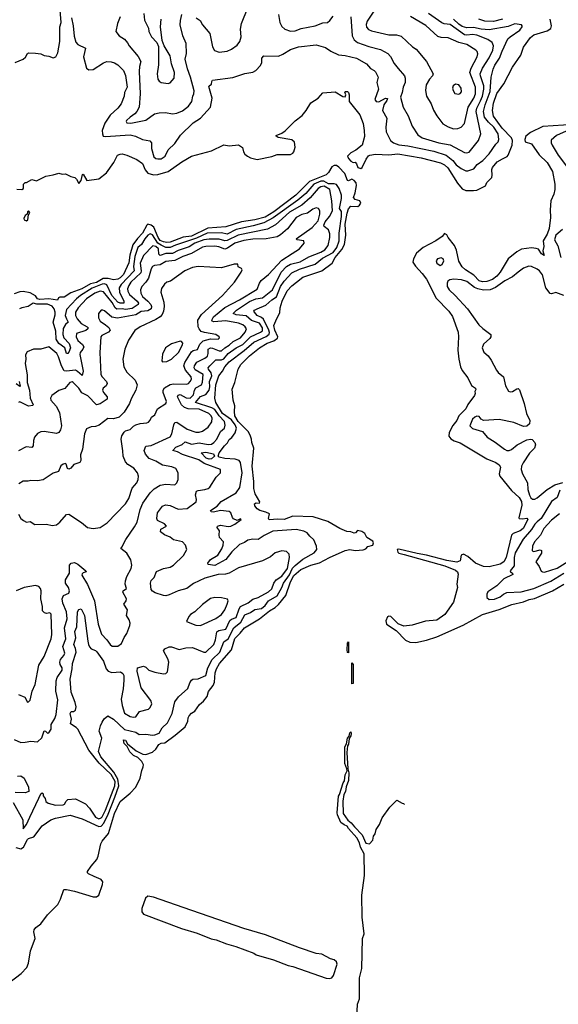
# Model space of a CAD drawing. Extents: x 1443846 to 1577407, y 839182 to 927291.
# Tile 322 of 535: x 1551325 to 1556156, y 859766 to 868600. Entities that reach past the tile are written whole.
import ezdxf

# ---------------------------------------------------------------- set-up
doc = ezdxf.new("R2010")
doc.units = 0

msp = doc.modelspace()

# ---------------------------------------------------------------- linework, layer by layer
at = {"layer": '0CON20XD'}
for points in [[(1554555, 868758), (1554442.7, 868585), (1554432.7, 868555), (1554435, 868533.8), (1554452.1, 868512.1), (1554479.2, 868499.2), (1554635, 868464.6), (1554705, 868464.5), (1554745, 868450.5), (1554847.2, 868357.2), (1554880, 868335), (1554975, 868225.8), (1555033.3, 868115), (1555027.8, 868095), (1555000, 868065), (1554971.1, 868015), (1554965.4, 867965), (1554972.5, 867915), (1555016.7, 867845), (1555037.4, 867787.4), (1555065, 867736), (1555119.2, 867665), (1555167.2, 867637.2), (1555215, 867620)], [(1551283.3, 868215), (1551355.8, 868244.2), (1551375.8, 868264.2), (1551393.3, 868295), (1551405, 868302), (1551465, 868300.6), (1551515, 868291.9), (1551545, 868277.5), (1551585, 868273.3), (1551625, 868256.7), (1551647.5, 868265), (1551668, 868302), (1551685.5, 868405), (1551685.5, 868535), (1551695.4, 868575), (1551687.6, 868685)], [(1552225.3, 868625), (1552201.9, 868565), (1552187.5, 868495), (1552215.8, 868455), (1552265.8, 868425), (1552291.9, 868391.9), (1552305.6, 868365), (1552388.5, 868268.5), (1552412.3, 868225), (1552400.3, 868179.7), (1552397.3, 868135), (1552406, 867935), (1552396, 867815), (1552376, 867775), (1552358.8, 867755), (1552315, 867725.7), (1552282.5, 867695), (1552278.8, 867685), (1552284.5, 867674.5), (1552322.4, 867672.4), (1552455, 867696.9), (1552535, 867754), (1552575, 867764.2), (1552632.3, 867767.7), (1552695, 867755.8), (1552735, 867760.6), (1552785, 867781.9), (1552840, 867825), (1552868.1, 867865), (1552876.6, 867913.4), (1552886.9, 867935), (1552888.3, 867961.7), (1552856.4, 868085), (1552828.7, 868158.7), (1552810.4, 868245), (1552819.5, 868295), (1552817.5, 868385), (1552789.2, 868455), (1552764.7, 868554.7), (1552766.5, 868593.5), (1552780, 868645)], [(1552437.1, 868655), (1552444, 868594), (1552460, 868565), (1552481.2, 868525), (1552484, 868495), (1552506.2, 868445), (1552554.1, 868394.1), (1552569.2, 868359.2), (1552570.5, 868195), (1552558.5, 868115), (1552564.6, 868064.6), (1552575, 868048), (1552595, 868035.7), (1552655, 868025.8), (1552675, 868032.5), (1552710, 868075), (1552711.8, 868125), (1552685.5, 868205), (1552674.2, 868275), (1552620, 868365), (1552601.7, 868411.7), (1552587, 868537), (1552593.3, 868605)], [(1552906.3, 868616.3), (1552942.7, 868592.7), (1552964.7, 868554.7), (1553031.5, 868475), (1553053.3, 868355), (1553072.1, 868322.1), (1553115, 868307.5), (1553185, 868317.1), (1553225, 868334.2), (1553275, 868370), (1553300.6, 868405), (1553310.9, 868445), (1553306.7, 868515), (1553314.6, 868565), (1553370, 868705)], [(1553646.7, 868645), (1553659.5, 868575), (1553675, 868539.2), (1553703.8, 868515), (1553755, 868497.5), (1553795, 868498.9), (1553849.2, 868520.8), (1553975, 868545.5), (1554045, 868571.9), (1554084.4, 868575.6), (1554107.6, 868592.4), (1554135, 868630)], [(1554295.5, 868625.5), (1554308.2, 868455), (1554325, 868419.2), (1554355.8, 868395), (1554455, 868359.3), (1554560.8, 868330.8), (1554625.3, 868295.3), (1554650.6, 868270.6), (1554685, 868206), (1554720.7, 868160.7), (1554775.7, 868095), (1554782.9, 868075), (1554780.8, 868035), (1554765.5, 867994.5), (1554756.5, 867945), (1554739.4, 867905), (1554764.5, 867815), (1554808.1, 867738.1), (1554844.3, 867645), (1554896.6, 867566.6), (1554935, 867539.1), (1555084.8, 867494.8), (1555186.5, 867476.5), (1555315, 867408.5), (1555335, 867404.5), (1555355, 867410), (1555440, 867515), (1555460.4, 867575), (1555417.7, 867775), (1555423.7, 867805), (1555458.2, 867871.8), (1555476.2, 867915), (1555488.9, 867975), (1555486.8, 868005), (1555457.4, 868095), (1555456.1, 868115), (1555476.2, 868165), (1555536.7, 868256.7), (1555568, 868325), (1555573.8, 868365), (1555561.2, 868395), (1555525, 868422.9), (1555425, 868459.8), (1555385, 868466.3), (1555335, 868460.2), (1555315, 868463.6), (1555185, 868556.5), (1555132.6, 868562.6), (1555111, 868571), (1554992.2, 868655)], [(1555215, 867620), (1555255, 867623.1), (1555285, 867634.2), (1555315, 867668), (1555348.4, 867815), (1555398, 867895), (1555413.5, 867935), (1555412.5, 867995), (1555361.1, 868125), (1555374.8, 868165), (1555428.4, 868265), (1555433.4, 868293.4), (1555426.9, 868315), (1555416.7, 868326.7), (1555335, 868377.2), (1555264.3, 868394.3), (1555166.9, 868436.9), (1555105, 868439.6), (1555075, 868447.5), (1554967.1, 868547.1), (1554828.9, 868628.9)], [(1551298.3, 867078.3), (1551345, 867077.5), (1551360, 867085), (1551360, 867125), (1551375, 867140), (1551385, 867140), (1551433, 867167), (1551475, 867153.3), (1551560, 867195), (1551625, 867206.7), (1551675, 867223.3), (1551705, 867212.5), (1551735, 867217.5), (1551783, 867193), (1551820, 867185), (1551835, 867170), (1551855, 867130), (1551875, 867157.5), (1551888.3, 867211.7), (1551895, 867212.5), (1551928.3, 867158.3), (1552035, 867172), (1552103.4, 867226.6), (1552170.5, 867319.5), (1552203.3, 867385), (1552225, 867393.8), (1552245, 867395.8), (1552285, 867384), (1552374.5, 867344.5), (1552425, 867310), (1552451.1, 867251.1), (1552473.7, 867223.7), (1552525, 867208.2), (1552565, 867211.2), (1552655, 867237.5), (1552780, 867325), (1552865, 867374.2), (1553045.6, 867424.4), (1553155, 867476.7), (1553205, 867468.8), (1553285.9, 867475.9), (1553323.8, 867453.8), (1553333, 867413), (1553344.5, 867394.5), (1553368, 867375), (1553395, 867359.4), (1553454.7, 867344.7), (1553585, 867371.9), (1553635, 867389.1), (1553755, 867391.6), (1553775, 867401.6), (1553784.7, 867415), (1553795.9, 867455.9), (1553789.7, 867499.7), (1553765, 867520.5), (1553642.1, 867542.1), (1553624.1, 867554.1), (1553625, 867560), (1553675, 867581.2), (1553707.3, 867602.7), (1553795, 867692.5), (1553858.6, 867741.4), (1553894.1, 867785.9), (1553935, 867853.3), (1554003, 867897), (1554045, 867943.3), (1554153, 867953), (1554221.7, 867911.7), (1554245, 867906.7), (1554250.8, 867925), (1554241.4, 867948.6), (1554247.5, 867955), (1554265, 867954.4), (1554275.4, 867945), (1554280.9, 867925), (1554280, 867865), (1554374.4, 867745), (1554405, 867668.8), (1554415.2, 867605.2), (1554417.1, 867552.9), (1554397.5, 867472.5), (1554340, 867430), (1554293.8, 867405), (1554264.8, 867375.2), (1554273, 867355), (1554295, 867329.8), (1554315, 867319.8), (1554335, 867320.6), (1554345.3, 867305.3), (1554359.1, 867275), (1554385, 867265.8), (1554396.1, 867273.9), (1554431.3, 867348.7), (1554452.2, 867377.8), (1554465, 867385.3), (1554515, 867392.3), (1554635, 867386.1), (1554715, 867397.4), (1554925, 867361.6), (1555098.8, 867315), (1555135, 867297.5), (1555165, 867271.5), (1555252.9, 867132.9), (1555292.7, 867082.7), (1555325, 867068.6), (1555395, 867066.7), (1555425, 867070), (1555501.7, 867108.3), (1555515, 867140), (1555559.4, 867185), (1555563.3, 867205), (1555558.8, 867255), (1555565.5, 867275), (1555607.5, 867325), (1555655, 867352.2), (1555697.9, 867372.1), (1555707.3, 867382.7), (1555741.9, 867475), (1555745.8, 867515.8), (1555735, 867538.9), (1555653.3, 867625), (1555575, 867733.1), (1555565.6, 867785), (1555575, 867850), (1555605, 867936), (1555666.6, 868023.4), (1555746.2, 868175), (1555818.3, 868281.7), (1555845, 868352.5), (1555905, 868440), (1555937.5, 868465), (1556055, 868499.2), (1556088.9, 868521.1), (1556095.7, 868545), (1556082.9, 868605)], [(1551789.6, 868615), (1551804.6, 868545), (1551811.9, 868451.9), (1551828.4, 868398.4), (1551845, 868375.6), (1551914.1, 868344.1), (1551897.5, 868265), (1551925, 868163.3), (1551945, 868148.8), (1551985, 868153.8), (1552075, 868213.8), (1552105, 868223.8), (1552145, 868222.5), (1552175, 868212), (1552205, 868193.8), (1552255.7, 868145), (1552275, 868097.5), (1552289.5, 867995), (1552266.2, 867945), (1552261.5, 867915), (1552235, 867843.3), (1552203.6, 867805), (1552135, 867742.5), (1552087.8, 867672.2), (1552065.8, 867605), (1552066.2, 867575), (1552074.4, 867555), (1552095, 867550.4), (1552315.7, 867565.7), (1552363.6, 867553.6), (1552425, 867523.6), (1552492.7, 867512.7), (1552507.5, 867495), (1552507.9, 867445), (1552528.2, 867368.2), (1552545, 867353.3), (1552565, 867350), (1552595, 867352.3), (1552630.6, 867375), (1552657.4, 867432.6), (1552715, 867490), (1552766.7, 867563.3)], [(1552766.7, 867563.3), (1552880, 867675), (1552945, 867716.9), (1553035.5, 867815), (1553052.3, 867895), (1553021.2, 867998.8), (1553023.3, 868006.7), (1553045, 868020), (1553046.7, 868045), (1553054.4, 868055.6), (1553235, 868082), (1553345, 868116.9), (1553415, 868128), (1553443.3, 868145), (1553485, 868187.5), (1553495.9, 868214.1), (1553495.8, 868255), (1553514.4, 868275.6), (1553645, 868273.3), (1553685, 868289.5), (1553755, 868333.5), (1553824.7, 868355.3), (1553985, 868374.4), (1554068.7, 868348.7), (1554115, 868316.2), (1554185, 868282.9), (1554245, 868278.8), (1554345, 868254.5), (1554434, 868204), (1554471.2, 868161.2), (1554503.9, 868143.9), (1554515, 868131.4), (1554539.4, 868085), (1554527.5, 868035), (1554542.2, 867975), (1554509.5, 867885), (1554522.9, 867865), (1554545, 867861.6), (1554605, 867896.2), (1554622.9, 867892.9), (1554618.8, 867875), (1554592, 867835), (1554579.1, 867785), (1554616.7, 867715), (1554608.5, 867635), (1554611.9, 867595), (1554649.4, 867515), (1554678.5, 867495), (1554725, 867477.7), (1554805, 867468.6), (1555039.9, 867419.9), (1555148.6, 867385), (1555210.4, 867335), (1555238.8, 867298.8), (1555283.5, 867263.5), (1555325, 867244.6), (1555343.9, 867243.9), (1555397.7, 867262.3), (1555428.8, 867301.2), (1555478, 867335), (1555535, 867395.5), (1555595, 867484.3), (1555615.6, 867505), (1555622.1, 867525), (1555615.3, 867575), (1555577.8, 867635), (1555530.4, 867680.4), (1555495.2, 867725), (1555486.2, 867775), (1555500.9, 867835), (1555544.9, 867955), (1555553.7, 868085), (1555570.8, 868155), (1555587.5, 868192.5), (1555628.5, 868255), (1555652.5, 868317.5), (1555703.5, 868426.5), (1555723.4, 868446.6), (1555809.6, 868505), (1555831.1, 868535), (1555832.5, 868545), (1555824.5, 868554.5), (1555765, 868562.7), (1555705, 868539.1), (1555535, 868508.6), (1555465, 868514), (1555395, 868528.6), (1555335, 868527.7), (1555295, 868539.7), (1555265, 868558.8), (1555214.4, 868605)], [(1555654, 868605), (1555575, 868583.2), (1555497, 868587), (1555442.5, 868605)], [(1555265, 867932), (1555275, 867936.2), (1555286.4, 867953.6), (1555285.6, 867985), (1555265, 868014), (1555235, 868021.2), (1555212, 868005), (1555207.5, 867985), (1555212.5, 867965), (1555227.7, 867937.7), (1555265, 867932)], [(1556295, 867660.1), (1556017.7, 867642.3), (1555905, 867588.2), (1555864.2, 867555), (1555854.4, 867525), (1555860, 867505), (1555915.6, 867485), (1555985, 867385.8), (1556055, 867318), (1556105, 867237.5), (1556126.1, 867125), (1556126, 867075), (1556116.5, 867033.5), (1556089.7, 866975), (1556082.1, 866895), (1556087.2, 866825), (1556072.5, 866725), (1556054.6, 866675), (1556021.1, 866615), (1556026.7, 866565), (1556018, 866525), (1556030, 866485), (1556005, 866498.8), (1555979.4, 866539.4), (1555957.8, 866547.8), (1555915, 866551.8), (1555825, 866540.8), (1555784.2, 866515.8), (1555707.3, 866452.7), (1555634.6, 866335), (1555605, 866297.9), (1555565, 866267.8), (1555515, 866251.8), (1555475, 866247.1), (1555445, 866256.6), (1555397.8, 866307.8), (1555323.1, 866355), (1555295, 866381.4), (1555264, 866434), (1555242.6, 866532.6), (1555225.6, 866575), (1555166.6, 866646.6), (1555155, 866670), (1555135, 866682.5), (1555113.3, 866655), (1555058, 866615), (1554943.5, 866555), (1554885.4, 866505), (1554857.5, 866455), (1554851.9, 866425), (1554875, 866387.5), (1554935, 866324), (1554975, 866271.2), (1555060.2, 866100.2), (1555175, 865985.8), (1555206.3, 865936.3), (1555257.3, 865797.3), (1555261.4, 865755), (1555254.4, 865635), (1555262.5, 865555), (1555279.5, 865485), (1555295, 865452), (1555342.9, 865385), (1555377.1, 865317.1), (1555412.5, 865295), (1555417.1, 865282.9), (1555406.7, 865265), (1555410, 865245), (1555405, 865227.5), (1555345, 865147.5), (1555325, 865108.9), (1555263.8, 865046.2), (1555244.8, 865005), (1555210.6, 864959.4), (1555177, 864895), (1555172.8, 864862.8), (1555190.4, 864840.4), (1555220.4, 864820.4), (1555275, 864802.7), (1555515, 864658.9), (1555595, 864626.7), (1555625.8, 864605), (1555638, 864585), (1555625.8, 864525), (1555630.8, 864505), (1555737.1, 864375), (1555803.6, 864313.6), (1555826.1, 864276.1), (1555828.7, 864245), (1555800.7, 864130.7), (1555805, 864124.6), (1555835, 864122.4), (1555875, 864127.3), (1555881.1, 864115), (1555841.1, 864035), (1555814, 864015), (1555750.1, 863989.9), (1555735.8, 863975), (1555688.3, 863775), (1555667.3, 863735), (1555635, 863713.9), (1555535, 863690.3), (1555485, 863694.8), (1555414.3, 863724.3), (1555345, 863784.4), (1555305, 863805.5), (1555284.6, 863795.4), (1555276.5, 863743.5), (1555245, 863731.6), (1555157, 863747), (1554975, 863795.1), (1554889, 863809), (1554725, 863850.5), (1554711.1, 863845), (1554715, 863821.3), (1554725, 863813.2), (1554772, 863802), (1555139, 863699), (1555235, 863660.3), (1555251.2, 863645), (1555258.5, 863625), (1555246.5, 863535), (1555251.1, 863505), (1555217.1, 863375), (1555137.9, 863262.1), (1555065, 863212.3), (1554965, 863201.9), (1554845, 863166.4), (1554769.6, 863159.6), (1554718.4, 863178.4), (1554655, 863246.2), (1554635, 863248.5), (1554625, 863243.1), (1554608.8, 863205), (1554615, 863176), (1554700.8, 863120.8), (1554783.8, 863033.8), (1554824.7, 863014.7), (1554877.6, 863012.4), (1554975, 863031.6), (1555065, 863062.5), (1555301.7, 863168.3), (1555475, 863264), (1555625, 863309.5), (1555738.3, 863351.7), (1555845, 863376.8), (1555895, 863397.1), (1555942.3, 863407.7), (1556105, 863476.2), (1556205.4, 863535.4)], [(1556225, 867599.6), (1556139.3, 867560.7), (1556091.7, 867518.3), (1556091.1, 867495), (1556100.5, 867475), (1556155, 867385.6), (1556239.5, 867275)], [(1551172.9, 859917.1), (1551337, 860043), (1551388, 860095), (1551403.5, 860135), (1551421.6, 860245), (1551463.4, 860355), (1551452.5, 860415), (1551455.6, 860435), (1551470.8, 860455), (1551515, 860487.1), (1551575, 860567.8), (1551667.7, 860662.3), (1551691.1, 860708.9), (1551721.2, 860795), (1551745, 860796.5), (1551815, 860781.6), (1551985, 860729.9), (1552015, 860730.1), (1552035.1, 860744.9), (1552068.2, 860841.8), (1552070.9, 860865), (1552055.3, 860885.3), (1551994, 860914), (1551940.5, 860935), (1551931.8, 860945), (1551933.8, 860956.2), (1551965, 861006), (1552015.7, 861065), (1552028.1, 861095), (1552051.1, 861205), (1552065, 861230.8), (1552121.4, 861298.6), (1552175, 861478), (1552225, 861586.2), (1552315, 861660), (1552365.7, 861715), (1552403.8, 861795), (1552418.8, 861865), (1552432, 861895), (1552433.8, 861915), (1552420, 861945), (1552385, 861979.4), (1552345, 861999.5), (1552312, 862032), (1552288.2, 862078.2), (1552261.8, 862105), (1552255, 862137.5), (1552273.8, 862135), (1552291.5, 862101.5), (1552369.8, 862039.8), (1552429.1, 862010.9), (1552455, 862008.5), (1552515, 862029.2), (1552545.9, 862055), (1552572.5, 862097.5), (1552595, 862108.6), (1552627.1, 862112.9), (1552720.6, 862179.4), (1552809.2, 862255), (1552833.2, 862305), (1552835.9, 862335), (1552845, 862354.5), (1552865, 862377.2), (1552894.3, 862395.7), (1552937.2, 862455), (1552974.7, 862485), (1553005, 862527.8), (1553017.1, 862572.9), (1553060.2, 862625), (1553071.1, 862655), (1553079.1, 862740.9), (1553090.2, 862775), (1553117.9, 862822.1), (1553224.2, 862945), (1553255, 863048.9), (1553303.7, 863096.3), (1553341.1, 863145), (1553445, 863205.8), (1553475, 863223.5), (1553565, 863297.1), (1553615, 863325.3), (1553645, 863352.4), (1553712.4, 863435), (1553752.3, 863555), (1553785, 863612.9), (1553845, 863667.5), (1553935, 863706.8), (1554013, 863727), (1554102.7, 863775), (1554245, 863836.2), (1554285, 863846.9), (1554335, 863838.5), (1554406.6, 863843.4), (1554428, 863852), (1554447.5, 863872.5), (1554492.2, 863885), (1554498.3, 863905), (1554492.3, 863922.3), (1554437.5, 863955), (1554419.5, 863989.5), (1554395, 864008), (1554354.2, 864015.8), (1554338, 863995), (1554325, 863991.5), (1554293.8, 864003.8), (1554258.1, 864008.1), (1554195, 864033.5), (1554087.3, 864097.3), (1553958.5, 864138.5), (1553775, 864145.6), (1553695.7, 864114.3), (1553641, 864119), (1553562.4, 864112.4), (1553557.8, 864125), (1553565.6, 864165.6), (1553532.4, 864182.4), (1553478.6, 864195), (1553455, 864211.5), (1553435, 864238), (1553430.6, 864255), (1553445, 864265.6), (1553475, 864260.8), (1553478.6, 864275), (1553437.5, 864345), (1553425, 864393.3), (1553424.4, 864455), (1553409.6, 864595), (1553423.5, 864755), (1553405.6, 864805), (1553404.5, 864835), (1553393.1, 864873.1), (1553374.7, 864905), (1553283.4, 864995), (1553254.1, 865045), (1553250.5, 865085), (1553255.5, 865135.5), (1553240, 865185), (1553230, 865285), (1553255.6, 865345), (1553284.5, 865465), (1553307.9, 865505), (1553385, 865583.3), (1553474.6, 865655), (1553545, 865696.6), (1553605, 865718.6), (1553637.9, 865742.1), (1553640, 865755), (1553612.5, 865815), (1553605.4, 865855), (1553630.1, 865919.9), (1553658.9, 865971.1), (1553661.8, 866015), (1553678.2, 866075), (1553725, 866166.4), (1553765, 866211.8), (1553806.2, 866243.8), (1553865, 866290.3), (1554034.3, 866345.7), (1554128, 866415), (1554154.7, 866465), (1554213.3, 866536.7), (1554237.9, 866582.1), (1554250.4, 866665), (1554245.2, 866765), (1554261, 866865), (1554275, 866903.9), (1554295, 866925.5), (1554356.7, 866925), (1554373.1, 866935), (1554385.3, 866955), (1554374.3, 866974.3), (1554335, 866987.1), (1554319, 867005), (1554333.4, 867045), (1554346.6, 867113.4), (1554342.1, 867135), (1554325, 867157.1), (1554305, 867169.6), (1554275, 867152.5), (1554265, 867155.5), (1554239.6, 867219.6), (1554187.7, 867277.7), (1554165, 867290.8), (1554145, 867290.6), (1554125, 867278.5), (1554095, 867228.1), (1554075, 867209.2), (1553925, 867149.3), (1553801.6, 867025), (1553605.2, 866875), (1553525, 866829.3), (1553432.5, 866805), (1553315, 866785.9), (1553175, 866741.9), (1553011.8, 866728.2), (1552865, 866657), (1552790.9, 866649.1), (1552675, 866604.9), (1552645, 866602), (1552615, 866606.4), (1552585, 866620), (1552567.8, 866645), (1552527, 866737), (1552505, 866756.9), (1552475, 866764.6), (1552465, 866756.7), (1552425.7, 866685), (1552382.3, 866637.7), (1552340.6, 866579.4), (1552312.5, 866487.5), (1552305, 866417.5), (1552256.9, 866315), (1552225, 866284), (1552205, 866273.1), (1552165, 866264.4), (1552118.8, 866278.8), (1552072.9, 866277.1), (1552015, 866242.8), (1551960.7, 866229.3), (1551880.8, 866185), (1551781.9, 866148.1), (1551725, 866111.2), (1551685, 866110.8), (1551674.2, 866105), (1551665, 866082.5), (1551585, 866094.3), (1551505, 866090), (1551485, 866096.7), (1551465, 866121.1), (1551419.4, 866149.4), (1551355, 866159.6), (1551325, 866157.5), (1551275, 866139.7)], [(1551291.3, 861171.3), (1551335, 861160.6), (1551357.6, 861175), (1551395, 861243.1), (1551405, 861252.9), (1551450.9, 861269.1), (1551525, 861366.2), (1551605, 861422), (1551645, 861435.7), (1551777.6, 861462.4), (1551885, 861430.4), (1552035, 861360.9), (1552055, 861364.5), (1552077.9, 861392.1), (1552117.7, 861472.3), (1552178.2, 861625), (1552213.1, 861725), (1552206.1, 861786.1), (1552169.6, 861849.6), (1552052.8, 861985), (1552031.5, 862035), (1552060.8, 862155), (1552036.4, 862215), (1552049.2, 862265), (1552065, 862298), (1552083.3, 862326.7), (1552115, 862353.3), (1552165, 862323.3), (1552265, 862232.5), (1552366.2, 862206.2), (1552397.1, 862187.1), (1552455, 862188.6), (1552515, 862179.7), (1552536.7, 862183.3), (1552575, 862198), (1552601.2, 862245), (1552649.3, 862290.7), (1552693.1, 862375), (1552715, 862480), (1552748, 862525), (1552831.9, 862598.1), (1552850, 862650), (1552865.5, 862674.5), (1552878.3, 862681.7), (1552925, 862687.1), (1552993.6, 862716.4), (1553011, 862785), (1553051.3, 862858.6), (1553118.5, 862925), (1553155, 863016.8), (1553195, 863043.9), (1553245.7, 863144.3), (1553308.5, 863195), (1553345, 863260.8), (1553395, 863280.4), (1553435, 863306.8), (1553495, 863318.1), (1553525, 863342.6), (1553555, 863384.8), (1553635, 863432), (1553675.8, 863504.2), (1553691, 863545), (1553745, 863619.7), (1553757, 863647), (1553771.8, 863678.2), (1553795, 863704), (1553865, 863758.7), (1553965.6, 863815), (1553989.4, 863845), (1553986.9, 863875), (1553963.6, 863933.6), (1553927.1, 863965), (1553903.8, 863995), (1553872.2, 864012.2), (1553805, 864026.7), (1553595, 864011), (1553517.2, 863972.8), (1553465, 863934.7), (1553415, 863938.9), (1553371.1, 863928.9), (1553340.9, 863909.1), (1553295, 863892.5), (1553228.9, 863825), (1553175, 863756.4), (1553075, 863701.6), (1553015, 863711.2), (1553011.2, 863725), (1553035, 863756.9), (1553103.3, 863796.7), (1553138.1, 863851.9), (1553150, 863885), (1553152.2, 863915), (1553117.1, 863955), (1553113.3, 863976.7), (1553118, 864015), (1553096.2, 864045), (1553100, 864055), (1553125, 864065.9), (1553195, 864052.5), (1553217.5, 864055), (1553255, 864074.2), (1553310, 864115), (1553305, 864120), (1553275, 864107.5), (1553241.3, 864121.3), (1553232.1, 864132.1), (1553218.6, 864175), (1553205, 864186.4), (1553124.8, 864195.2), (1553061.7, 864181.7), (1553042.5, 864185), (1553036.7, 864195), (1553095, 864234.4), (1553132.4, 864277.6), (1553267.1, 864355), (1553297.8, 864402.2), (1553321.6, 864535), (1553306.2, 864626.2), (1553292.9, 864645), (1553257, 864657), (1553165, 864662), (1553114.4, 864674.4), (1553105.6, 864685), (1553112.5, 864715), (1553161.8, 864775), (1553187.2, 864802.8), (1553205, 864834.4), (1553228.5, 864851.5), (1553257.8, 864892.2), (1553268.6, 864935), (1553256.3, 864965), (1553225, 865008.2), (1553143.8, 865065), (1553083.3, 865165), (1553074.7, 865205), (1553085.2, 865324.8), (1553110.9, 865405), (1553143.9, 865446.1), (1553164.7, 865485), (1553205, 865529), (1553339.4, 865630.6), (1553425, 865705.6), (1553535, 865756.1), (1553562.7, 865777.3), (1553565.4, 865794.6), (1553559.6, 865815), (1553511.4, 865911.4), (1553495, 865926.6), (1553453.8, 865945), (1553429.6, 865975), (1553425.6, 865985), (1553430, 865995), (1553455.4, 866005.4), (1553532.2, 866037.8), (1553585, 866084.8), (1553627.3, 866112.7), (1553665.2, 866205), (1553695.5, 866255), (1553765, 866328.4), (1553835, 866361.4), (1553973.8, 866405), (1554041.1, 866458.9), (1554135, 866512.4), (1554169.3, 866555), (1554189, 866615), (1554189.6, 866685), (1554210.1, 866835), (1554210, 866880), (1554193.3, 866905), (1554211.9, 866995), (1554210.5, 867025), (1554189.3, 867085), (1554165, 867120.2), (1554145, 867128.3), (1554095, 867127.5), (1554052.4, 867152.4), (1554025, 867151), (1553964.1, 867125), (1553889.9, 867040.1), (1553820.2, 866979.8), (1553598.5, 866821.5), (1553515, 866776.9), (1553419.7, 866750.3), (1553265, 866718.4), (1553185, 866675.2), (1553135, 866686.5), (1553005, 866685.3), (1552911.9, 866638.1), (1552723, 866577), (1552675, 866555.1), (1552634.7, 866554.7), (1552592.6, 866577.4), (1552562.9, 866595), (1552515, 866669), (1552495, 866677.6), (1552475, 866665.6), (1552446, 866635), (1552416, 866584), (1552385.4, 866554.6), (1552356.5, 866475), (1552345.1, 866385), (1552350.2, 866345), (1552234.8, 866225), (1552218.4, 866195), (1552220.3, 866155), (1552258.4, 866075), (1552257.5, 866055), (1552225, 866056.6), (1552205, 866066), (1552150, 866125), (1552105, 866221.1), (1552085, 866229.6), (1552065, 866226.9), (1551975, 866190), (1551870.7, 866125), (1551834.8, 866095), (1551745, 865998.1), (1551733.2, 865945), (1551745.8, 865915.8), (1551758.2, 865885), (1551735, 865864.7), (1551715, 865829.2), (1551712.5, 865775), (1551722, 865745), (1551767, 865695), (1551781, 865655), (1551765, 865616.2), (1551755, 865605.5), (1551745, 865605.5), (1551729.6, 865655), (1551675, 865695.5), (1551652.5, 865732.5), (1551650.2, 865805), (1551624.3, 865885), (1551641.4, 865951.4), (1551641.8, 865975), (1551632.4, 866005), (1551615, 866029.4), (1551575, 866048.1), (1551477.7, 866047.7), (1551444.1, 866055.9), (1551400, 866025), (1551344.3, 866015.7), (1551323.3, 866005)], [(1552536.7, 862745), (1552615, 862730), (1552636.3, 862733.7), (1552651.4, 862748.6), (1552663.6, 862835), (1552654.2, 862865.8), (1552613.6, 862936.4), (1552625.8, 862955), (1552664.4, 862974.4), (1552685, 862973.8), (1552755, 862948.5), (1552815, 862965.2), (1552875, 862967.5), (1552975, 862924.4), (1552995, 862925.6), (1553066.6, 862993.4), (1553081.6, 863035), (1553092.8, 863107.2), (1553110.4, 863119.6), (1553175, 863131.5), (1553210.2, 863209.8), (1553225, 863221.9), (1553265.2, 863235), (1553293.3, 863315), (1553306.7, 863335), (1553372.8, 863367.2), (1553415, 863399.5), (1553465, 863416.3), (1553555, 863465.7), (1553585, 863493.1), (1553604.8, 863545), (1553625, 863574.1), (1553675, 863607), (1553725.9, 863675.9), (1553744.6, 863775), (1553741.9, 863805), (1553718, 863828), (1553675, 863835.4), (1553615, 863815.6), (1553575, 863780.6), (1553503.8, 863745), (1553287.9, 863682.1), (1553205, 863634.5), (1553170, 863625), (1553105, 863622), (1552985, 863588.7), (1552885, 863540.4), (1552825, 863495.3), (1552744.7, 863475.3), (1552665, 863438.2), (1552635, 863432), (1552614.6, 863434.6), (1552538.9, 863458.9), (1552515, 863472.5), (1552505, 863486.7), (1552497.8, 863545), (1552505, 863568.8), (1552532, 863595), (1552551.2, 863648.8), (1552614, 863676), (1552675, 863687.9), (1552704.4, 863705), (1552795, 863792.9), (1552824.2, 863845), (1552812, 863885), (1552785, 863914.2), (1552703.9, 863933.9), (1552675, 863958.1), (1552625, 863978.5), (1552587.5, 864005), (1552591.8, 864028.2), (1552640.8, 864055), (1552625, 864075.6), (1552560.8, 864105), (1552554.2, 864125), (1552560.6, 864175), (1552605.9, 864234.1), (1552633.8, 864246.2), (1552675, 864242.5), (1552745, 864208.9), (1552825.7, 864215), (1552906.8, 864275), (1552910.9, 864295), (1552902.1, 864337.9), (1552910.5, 864369.5), (1552925, 864377.1), (1552986.7, 864383.3), (1553015, 864392.2), (1553030, 864405), (1553085.5, 864494.5), (1553125.8, 864535), (1553125, 864563.3), (1552978, 864618), (1552931.1, 864651.1), (1552785, 864698.1), (1552741.2, 864721.2), (1552698, 864735), (1552725.6, 864765), (1552782.1, 864787.9), (1552808.6, 864811.4), (1552865, 864791.1), (1552935, 864802.4), (1553015, 864789.2), (1553045, 864792.8), (1553065.2, 864804.8), (1553091.8, 864835), (1553124.5, 864905.5), (1553161.3, 864935), (1553167.2, 864962.7), (1553161.7, 864995), (1553114.5, 865044.5), (1553075, 865103.1), (1553048.4, 865118.4), (1552900.9, 865165), (1552945, 865220), (1552995, 865236.7), (1553024.2, 865275), (1553030.4, 865305), (1553028, 865355), (1553047, 865405), (1553041.7, 865431.7), (1553017.6, 865465), (1553015.9, 865475), (1553028.9, 865495), (1553085, 865547.3), (1553135, 865548), (1553155, 865558.3), (1553195, 865605.6), (1553265, 865654.8), (1553325, 865685.9), (1553395, 865755.5), (1553485, 865794.8), (1553501.6, 865808.4), (1553503.4, 865835), (1553475, 865876.8), (1553405, 865900.8), (1553355, 865944.1), (1553265, 865951.3), (1553240, 865965), (1553270, 865995), (1553385, 866072.2), (1553441.9, 866095), (1553503.3, 866103.3), (1553591.4, 866175), (1553671, 866335), (1553716.7, 866385), (1553755, 866406.9), (1553841.7, 866428.3), (1553917.7, 866472.3), (1554026.2, 866515), (1554060.4, 866535), (1554091.8, 866575), (1554107.5, 866645), (1554107.9, 866677.9), (1554094.6, 866714.6), (1554055.7, 866745), (1554053.2, 866755), (1554064.9, 866785), (1554105, 866835.2), (1554129.8, 866885), (1554124.1, 866975.9), (1554105.3, 867075), (1554055, 867105.5), (1554025, 867101.1), (1554002.6, 867085), (1553928.8, 867001.2), (1553855.6, 866934.4), (1553745, 866872), (1553619.8, 866760.2), (1553548.9, 866721.1), (1553285, 866667.6), (1553185, 866617.3), (1553165, 866616.3), (1553115, 866630), (1553025, 866631.9), (1552975, 866625.1), (1552895.8, 866594.2), (1552845, 866563), (1552745, 866529.4), (1552695, 866501.8), (1552635, 866501.5), (1552585, 866484), (1552572.8, 866495), (1552568.3, 866545), (1552545, 866564.8), (1552518.7, 866571.3), (1552435, 866482.9), (1552404.8, 866415), (1552414.8, 866345.2), (1552411.6, 866328.4), (1552322.5, 866245), (1552302.2, 866215), (1552293, 866185), (1552295.7, 866165), (1552310.8, 866135), (1552377.6, 866075), (1552390.6, 866055), (1552388.4, 866045), (1552335, 866007.4), (1552275, 866000.6), (1552243.6, 866006.4), (1552195, 866003.6), (1552180.2, 866015), (1552155, 866061.9), (1552075, 866156.9), (1552045, 866163), (1551997.9, 866145), (1551925, 866094.1), (1551848, 866015), (1551826, 865975), (1551824.7, 865945), (1551841.1, 865915), (1551875, 865873.6), (1551930, 865845), (1551938.8, 865835), (1551936.7, 865825), (1551919, 865811), (1551834.4, 865785), (1551830.8, 865755), (1551845, 865721.8), (1551886.9, 865685), (1551899.1, 865665), (1551892, 865645), (1551868.4, 865615), (1551865.3, 865595), (1551894.5, 865445), (1551885, 865408.8), (1551844.2, 865444.2), (1551824.2, 865454.2), (1551745, 865446.1), (1551725, 865450), (1551699.4, 865495), (1551672.8, 865575), (1551656.8, 865605), (1551585, 865664.2), (1551515, 865642.2), (1551447.5, 865645), (1551391.5, 865618.5), (1551376.2, 865593.8), (1551379.3, 865555), (1551373.8, 865515), (1551393.1, 865413.1), (1551392.9, 865345), (1551411.2, 865275), (1551420, 865205), (1551446.7, 865145), (1551441.7, 865138.3), (1551405, 865132.6), (1551325, 865170), (1551315, 865166)], [(1551275, 862142.5), (1551335, 862115.8), (1551375, 862116.9), (1551425, 862128.1), (1551485, 862120), (1551522, 862158), (1551545, 862220), (1551555, 862217.5), (1551575, 862197.5), (1551585, 862202.5), (1551606, 862235), (1551605.7, 862275), (1551640.5, 862329.5), (1551653.2, 862365), (1551666.2, 862496.2), (1551649.5, 862575), (1551653.2, 862666.8), (1551661.7, 862698.3), (1551704.4, 862765), (1551704.4, 862785), (1551687.3, 862815), (1551684.2, 862835.8), (1551690.7, 862859.3), (1551720, 862895), (1551728.1, 862915), (1551710.4, 862975), (1551738.9, 863045), (1551727.2, 863145), (1551750.4, 863225), (1551745.8, 863285.8), (1551710.2, 863365), (1551705.9, 863405), (1551717.3, 863432.7), (1551764.2, 863455), (1551770.8, 863475), (1551763.8, 863505), (1551736.4, 863545), (1551736.4, 863575), (1551771.3, 863635), (1551772.9, 863707.1), (1551787.3, 863722.7), (1551815, 863729.2), (1551845, 863714.3), (1551917.5, 863655), (1551920, 863645), (1551895, 863636.2), (1551885, 863628), (1551882.2, 863615), (1551932.7, 863532.7), (1551994.5, 863385.5), (1552029.5, 863175), (1552057.6, 863087.6), (1552107, 863037), (1552135, 862994), (1552155, 862978.8), (1552205, 862978), (1552237, 863003), (1552262, 863058), (1552285, 863091.2), (1552313.3, 863165), (1552314.4, 863185), (1552305.6, 863215.6), (1552281.4, 863255), (1552290.8, 863305), (1552257.5, 863355), (1552280, 863385), (1552282.9, 863405), (1552248.8, 863465), (1552253.3, 863475), (1552281.2, 863495), (1552271.5, 863535), (1552272.3, 863565), (1552286.7, 863605), (1552324.6, 863675), (1552331.5, 863705), (1552322, 863755), (1552284.2, 863814.2), (1552232.5, 863855), (1552241.7, 863868.3), (1552275.6, 863935), (1552355, 864048.8), (1552377.3, 864092.7), (1552404.7, 864205), (1552428, 864262), (1552495, 864353.5), (1552529.6, 864390.4), (1552585, 864424.4), (1552635, 864431.5), (1552716.7, 864425), (1552734, 864445), (1552746.6, 864473.4), (1552747.5, 864535), (1552725, 864573.8), (1552688.7, 864588.7), (1552605, 864601.5), (1552545, 864637.8), (1552485, 864663.5), (1552452.3, 864702.3), (1552442.5, 864735), (1552455, 864772), (1552505, 864778.2), (1552674.3, 864855.7), (1552690.6, 864885), (1552706.4, 864965), (1552715, 864986.5), (1552735, 864989.6), (1552826.9, 864925), (1552905, 864899.6), (1552935, 864900.4), (1552965, 864907.9), (1553016.4, 864943.6), (1553049, 864991), (1553051.6, 865025), (1553041.3, 865045), (1553020.8, 865065), (1552935, 865105.7), (1552835, 865109.5), (1552801.7, 865121.7), (1552775.6, 865145), (1552740.3, 865215), (1552747.6, 865232.4), (1552765, 865237.8), (1552816.6, 865206.6), (1552855, 865205.1), (1552884.2, 865235), (1552893, 865277), (1552903.4, 865296.6), (1552955.4, 865325), (1552963.3, 865346.7), (1552970.5, 865415), (1552897.7, 865457.7), (1552889.2, 865475), (1552892.1, 865495), (1552912.1, 865527.9), (1552985, 865563.5), (1553007.8, 865582.2), (1553016.4, 865603.6), (1553016, 865645), (1553035, 865655.2), (1553055, 865651.7), (1553115, 865627.3), (1553135, 865629.8), (1553163.6, 865656.4), (1553205, 865680.4), (1553238.1, 865711.9), (1553305, 865746.1), (1553348.3, 865795), (1553359.6, 865825), (1553346.9, 865845), (1553325, 865862.7), (1553287.6, 865877.6), (1553175, 865897.8), (1553065, 865888.2), (1553052.2, 865895), (1553048.2, 865905), (1553062.2, 865935), (1553165, 866017.6), (1553295, 866087.3), (1553455, 866183.3), (1553474.8, 866235.2), (1553491.4, 866258.6), (1553555, 866312.5), (1553676.6, 866443.4), (1553767.4, 866502.6), (1553833.1, 866545), (1553876, 866596), (1553872.5, 866615), (1553813.8, 866623.8), (1553803.3, 866635), (1553948.2, 866735), (1554002.1, 866795), (1554015.4, 866855), (1554015.4, 866885), (1554004.6, 866904.6), (1553985, 866912.2), (1553955, 866900.5), (1553905, 866863.6), (1553855, 866850.8), (1553804.4, 866825), (1553726, 866724), (1553665, 866670), (1553635, 866651.8), (1553535, 866634.7), (1553415, 866630.9), (1553335, 866618.3), (1553255, 866595.2), (1553189.3, 866550.7), (1553165, 866542), (1553112.3, 866562.3), (1553075, 866566.5), (1552995, 866566), (1552965, 866559.6), (1552865, 866502.5), (1552788.2, 866475), (1552715, 866438.4), (1552635, 866428.8), (1552585, 866399), (1552535, 866395.4), (1552515, 866385.6), (1552503.3, 866365), (1552479.9, 866280.1), (1552456.7, 866243.3), (1552418.8, 866205), (1552408.7, 866175), (1552412.5, 866145), (1552427.2, 866115), (1552475, 866074.7), (1552499.5, 866045), (1552506.6, 866025), (1552503.1, 866005), (1552475, 865987.5), (1552415, 865980.5), (1552365, 865952.9), (1552201.5, 865921.5), (1552151.3, 865931.3), (1552085, 865988), (1552070, 865995), (1552055, 865993.8), (1552031.2, 865965), (1552030.8, 865925), (1552047.1, 865895), (1552095, 865862.3), (1552125, 865837.5), (1552136.2, 865815), (1552122.5, 865795), (1552062.8, 865767.3), (1552051.1, 865755), (1552042.7, 865615), (1552052.9, 865415), (1552063.3, 865395), (1552104.4, 865355), (1552110.6, 865335), (1552100.8, 865315), (1552074.4, 865295), (1552068.5, 865275), (1552075.6, 865255), (1552108.9, 865215), (1552109.4, 865195), (1552045, 865151.8), (1552013.8, 865145), (1551935, 865226.2), (1551882.2, 865252.2), (1551856.2, 865295), (1551805, 865344.3), (1551795, 865349.4), (1551775, 865345.6), (1551730.3, 865289.7), (1551675.9, 865274.1), (1551612.4, 865227.6), (1551601.4, 865205), (1551604.4, 865185), (1551651.1, 865131.1), (1551680.4, 865075), (1551699.6, 864955), (1551691.3, 864918.7), (1551675, 864896.7), (1551655, 864888.5), (1551545, 864905.6), (1551515, 864901.4), (1551485, 864885.7), (1551456.4, 864853.6), (1551447.5, 864825), (1551446.2, 864775), (1551435, 864761.5), (1551383, 864767), (1551315, 864730.5)], [(1551385, 866793.8), (1551397.5, 866805), (1551402.5, 866847.5), (1551415, 866870), (1551405, 866886.2), (1551394.1, 866875.9), (1551392.5, 866855), (1551375, 866842.5), (1551361.2, 866815), (1551363.9, 866803.9), (1551385, 866793.8)], [(1556192.2, 866717.8), (1556132.6, 866665), (1556122.4, 866625), (1556151.8, 866571.8), (1556180, 866465)], [(1555095, 866395.7), (1555115, 866402), (1555128.5, 866435), (1555122.5, 866455), (1555105, 866464.4), (1555072, 866455), (1555060, 866435), (1555067.1, 866415), (1555095, 866395.7)], [(1551315, 864162.5), (1551335.6, 864125.6), (1551357.6, 864107.6), (1551385, 864092.5), (1551417.3, 864097.3), (1551461.7, 864071.7), (1551565, 864074.3), (1551615, 864062.5), (1551655, 864068.8), (1551685, 864091.2), (1551745, 864160), (1551765, 864162.5), (1551878.8, 864088.8), (1551933.2, 864043.2), (1551985, 864034.2), (1552045, 864044.2), (1552108, 864085), (1552275, 864257.1), (1552304.5, 864305), (1552333.5, 864396.5), (1552374.3, 864445), (1552388.1, 864475), (1552391.4, 864505), (1552382.5, 864535), (1552348.6, 864575), (1552295, 864610), (1552274.1, 864634.1), (1552252.6, 864682.6), (1552250.2, 864730.2), (1552235.4, 864835), (1552239.5, 864865), (1552260.9, 864899.1), (1552275, 864910), (1552315.7, 864924.3), (1552345.9, 864954.1), (1552365, 864964), (1552405, 864978), (1552465, 864982), (1552480.5, 864989.5), (1552494.2, 865005.8), (1552506, 865035), (1552535.4, 865054.6), (1552561.1, 865108.9), (1552635.7, 865155), (1552642.2, 865175), (1552612.5, 865255), (1552612.4, 865275), (1552623.3, 865296.7), (1552674, 865326), (1552705, 865333.3), (1552825, 865328.4), (1552838.8, 865335), (1552855, 865354.6), (1552865.3, 865375), (1552864.1, 865395), (1552811.6, 865455), (1552796.6, 865495), (1552805.8, 865525), (1552865, 865620.7), (1552879.4, 865630.6), (1552919.8, 865640.2), (1552941.4, 865688.6), (1552971.6, 865718.4), (1553037.6, 865737.6), (1553105, 865734.2), (1553116.7, 865746.7), (1553113.3, 865755), (1553085, 865774), (1552981.8, 865791.8), (1552953.4, 865803.4), (1552934.8, 865824.8), (1552926.7, 865845), (1552922.1, 865905), (1552955.5, 865954.5), (1553142.7, 866125), (1553250.8, 866245), (1553312, 866335), (1553318.8, 866355), (1553315, 866367.5), (1553283.3, 866383.3), (1553280, 866405), (1553247.5, 866405), (1553135, 866374.7), (1552925, 866386.7), (1552873.8, 866375), (1552805, 866345.5), (1552676.2, 866255), (1552645, 866244.2), (1552625, 866228), (1552596.7, 866186.7), (1552590, 866155), (1552617.1, 866065), (1552621.3, 866025), (1552614.7, 865985.3), (1552601.2, 865955), (1552583.5, 865935), (1552545, 865908.5), (1552406, 865845), (1552357.4, 865812.6), (1552300, 865725), (1552268.1, 865645), (1552250.8, 865555), (1552258.8, 865485), (1552287, 865437), (1552359.4, 865365), (1552377.3, 865325), (1552366.9, 865275), (1552323.4, 865196.6), (1552310.4, 865155), (1552261.1, 865078.9), (1552215.7, 865034.3), (1552165, 865020), (1552115, 865020.9), (1552038.1, 864961.9), (1552005, 864950), (1551965, 864945.5), (1551925, 864929.2), (1551904.5, 864885), (1551888.8, 864745), (1551871.3, 864695), (1551872.2, 864645), (1551865, 864628), (1551811.7, 864608.3), (1551783.3, 864575), (1551765, 864566.7), (1551753.8, 864573.8), (1551743, 864613), (1551735, 864617.5), (1551715, 864613.3), (1551694.2, 864595.8), (1551672.5, 864545), (1551625, 864531.2), (1551535, 864472.5), (1551485, 864462.5), (1551425, 864466.7), (1551400.7, 864459.3), (1551355, 864458), (1551315.8, 864434.2)], [(1556205, 866123.8), (1556135, 866151.9), (1556095, 866140), (1556081.7, 866141.7), (1556045.4, 866195.4), (1556015, 866310), (1555987.5, 866345), (1555965, 866362.1), (1555915, 866385.6), (1555890.6, 866389.4), (1555845, 866370.9), (1555795, 866335.4), (1555746.4, 866293.6), (1555675, 866256.2), (1555592.8, 866197.2), (1555543.9, 866176.1), (1555485, 866172.4), (1555435, 866183.6), (1555405, 866198.4), (1555335, 866249.7), (1555286.1, 866266.1), (1555218.8, 866271.2), (1555183.2, 866266.8), (1555166, 866255), (1555158.9, 866235), (1555160, 866205), (1555175.5, 866175), (1555231.5, 866125), (1555342.5, 866005), (1555442.2, 865862.2), (1555478.1, 865828.1), (1555551.2, 865775), (1555550.8, 865755), (1555542.1, 865737.9), (1555485, 865688.8), (1555474, 865655), (1555487.7, 865617.7), (1555526.2, 865585), (1555555, 865546.2), (1555600.5, 865455)], [(1552605, 865530), (1552645, 865532.9), (1552687.4, 865552.6), (1552748.1, 865615), (1552785, 865682.5), (1552787, 865697), (1552775, 865713.3), (1552765, 865716.2), (1552685, 865691.2), (1552631.2, 865655), (1552605, 865598), (1552600.3, 865540.3), (1552605, 865530)], [(1555600.5, 865455), (1555615.6, 865435), (1555665, 865394.2), (1555681.9, 865315), (1555708.3, 865268.3), (1555725, 865260.8), (1555745, 865264.2), (1555785, 865289.2), (1555795, 865290), (1555808.9, 865278.9), (1555850, 865155), (1555870.9, 865065), (1555900.8, 865005), (1555897.5, 864975), (1555875, 864952.9), (1555845, 864950), (1555756.7, 864986.7), (1555625, 865012.8), (1555485, 865004.2), (1555464.3, 865014.3), (1555445, 865040), (1555425, 865042.5), (1555406.2, 865035), (1555385, 865016), (1555362.5, 864955), (1555385, 864933.3), (1555475.8, 864905.8), (1555518.8, 864855), (1555590.5, 864810.5), (1555672.9, 864745), (1555695, 864735.4), (1555715, 864735.4), (1555735, 864743.8), (1555785.7, 864785), (1555875, 864830), (1555905, 864835.8), (1555922.3, 864832.3), (1555945.7, 864805.7), (1555950.8, 864785), (1555941.4, 864755), (1555898.3, 864711.7), (1555839.6, 864625), (1555825.4, 864595), (1555821.8, 864565), (1555833.9, 864525), (1555878.5, 864445), (1555883.2, 864385), (1555898.9, 864335), (1555910.6, 864310.6), (1555925, 864296.9), (1555945, 864298.9), (1555965, 864310.4), (1556055, 864383.6), (1556125, 864427.8), (1556195, 864447.5)], [(1551319.5, 865355), (1551329.6, 865310.4), (1551325, 865307.3), (1551291.7, 865331.7)], [(1553025, 864656.5), (1552996.2, 864665), (1552952.5, 864715), (1552995, 864719.2), (1553063.1, 864705), (1553070.9, 864685), (1553045, 864661), (1553025, 864656.5)], [(1556170.6, 864379.4), (1556146.9, 864313.1), (1556093.4, 864276.6), (1556000.9, 864125), (1555965.7, 864095.7), (1555945, 864074.1), (1555915.1, 864024.9), (1555839.9, 863940.1), (1555768.4, 863815), (1555758.7, 863775), (1555760.2, 863699.8), (1555723.1, 863655), (1555726.2, 863645), (1555745.8, 863635), (1555748.9, 863621.1), (1555668.2, 863581.8), (1555605, 863519.6), (1555525, 863467.1), (1555515.5, 863445), (1555514.3, 863414.3), (1555535, 863398.9), (1555585, 863400), (1555635, 863420.4), (1555664.7, 863445.3), (1555695, 863460), (1555823.4, 863466.6), (1555935, 863497.2), (1556088.3, 863561.7), (1556205, 863633.5)], [(1556165.8, 864165), (1556095, 864109.6), (1556026.8, 864035), (1555995.9, 863974.1), (1555943.8, 863915), (1555923.8, 863875), (1555920, 863835), (1555935, 863826.9), (1555994.1, 863844.1), (1556005, 863836.7), (1556005, 863813.1), (1555954.7, 863734.7), (1555983.1, 863695), (1556003.2, 863653.2), (1556014.5, 863644.5), (1556032.8, 863642.8), (1556145, 863677.9), (1556297.2, 863775)], [(1551395, 862476.7), (1551405, 862478.8), (1551417.5, 862495), (1551435.8, 862575.8), (1551464.1, 862635), (1551495, 862810), (1551544.4, 862885), (1551607.3, 863045), (1551611.8, 863085), (1551607.8, 863265), (1551595, 863278.8), (1551565, 863273.3), (1551548.3, 863278.3), (1551528.8, 863295), (1551530, 863335), (1551515.4, 863405), (1551516.1, 863476.1), (1551511.4, 863495), (1551495.7, 863515.7), (1551465, 863522), (1551365, 863504.2), (1551294.4, 863475.6)], [(1552945, 863164.2), (1553085, 863226.9), (1553135, 863264.4), (1553165.4, 863305), (1553187.1, 863355), (1553196, 863385), (1553189.5, 863399.5), (1553134.1, 863414.1), (1553074.2, 863414.2), (1553035, 863405.6), (1552965, 863353.8), (1552895, 863286.2), (1552857.3, 863262.7), (1552841.2, 863245), (1552821.7, 863201.7), (1552905, 863168), (1552945, 863164.2)], [(1551267.5, 861575), (1551352.4, 861422.4), (1551355, 861340), (1551385, 861378.1), (1551416.8, 861445), (1551495, 861616.5), (1551515, 861655.6), (1551525, 861663.8), (1551535.6, 861655.6), (1551534.3, 861635), (1551551.8, 861611.8), (1551558, 861585), (1551579.2, 861569.2), (1551646.2, 861553.8), (1551715, 861554.7), (1551727.2, 861562.8), (1551740.3, 861589.7), (1551755, 861604), (1551825, 861610.8), (1551915, 861565.7), (1551951.4, 861525), (1552004.2, 861445), (1552035, 861430.9), (1552055, 861438.2), (1552065, 861449.3), (1552095, 861506.5), (1552177.7, 861725), (1552180, 861765), (1552145, 861828.9), (1552038.3, 861928.3), (1551946.1, 862046.1), (1551845.4, 862235.4), (1551830.8, 862250.8), (1551780.9, 862280.9), (1551790.5, 862325), (1551777.1, 862375), (1551785, 862393.3), (1551806.1, 862393.9), (1551825, 862403.8), (1551830.8, 862435), (1551822.5, 862475), (1551785.6, 862565), (1551776.1, 862683.9), (1551795.7, 862775), (1551798.6, 862825), (1551831.5, 862925), (1551826.7, 862956.7), (1551809.2, 862995), (1551828.9, 863055), (1551820.5, 863109.5), (1551838.6, 863151.4), (1551843.9, 863286.1), (1551855, 863306.9), (1551875, 863314.3), (1551905, 863254.3), (1551936.9, 863025), (1551941, 862995), (1551952, 862972), (1551966.4, 862956.4), (1552005, 862938.8), (1552017, 862927), (1552077.8, 862845), (1552101.2, 862775), (1552118, 862755), (1552152.4, 862742.4), (1552228.3, 862748.3), (1552248.8, 862735), (1552258, 862715), (1552259.2, 862675), (1552252.6, 862597.4), (1552235.8, 862505), (1552244.5, 862445.5), (1552265, 862378.9), (1552315, 862349.1), (1552345, 862340.9), (1552365.8, 862344.2), (1552397.9, 862392.1), (1552481.4, 862415), (1552495, 862429.2), (1552509.1, 862460.9), (1552502.4, 862492.4), (1552415.7, 862605.7), (1552379.2, 862755), (1552380, 862785), (1552435, 862799.2), (1552455, 862790), (1552483.6, 862763.6), (1552536.7, 862745)], [(1554275, 862920), (1554265, 862922.5), (1554263.3, 862945), (1554264.3, 863005), (1554275, 863017.5), (1554275, 862920)], [(1554302.5, 862642.5), (1554305, 862830), (1554315.8, 862814.2), (1554315, 862643.3), (1554302.5, 862642.5)], [(1551314.4, 862545), (1551370.5, 862520.5), (1551395, 862476.7)], [(1554397.3, 860547.3), (1554394.8, 860745), (1554417.6, 860922.4), (1554415.6, 861115.6), (1554383.1, 861175), (1554373.4, 861213.4), (1554350, 861260), (1554275, 861342.9), (1554263.4, 861363.4), (1554233.8, 861375), (1554205, 861396.2), (1554176, 861465), (1554173.3, 861485), (1554184.4, 861634.4), (1554193.2, 861646.8), (1554225, 861753.3), (1554238, 861772), (1554243.3, 861825), (1554260.7, 861859.3), (1554259.3, 861879.3), (1554242.2, 861925), (1554242, 862075), (1554257, 862103), (1554265, 862152.5), (1554279.3, 862170.7), (1554285, 862202.5), (1554295, 862210), (1554298.8, 862195), (1554295, 862173.3), (1554280, 862150), (1554275, 862100), (1554265.8, 862084.2), (1554258, 862025), (1554268.3, 861878.3), (1554275.9, 861844.1), (1554272.5, 861775), (1554252, 861718), (1554245.7, 861675), (1554232, 861648), (1554222.3, 861587.7), (1554227.4, 861477.4), (1554268.9, 861418.9), (1554299.2, 861395), (1554327.1, 861357.1), (1554397.1, 861285), (1554430.5, 861210.5), (1554463.3, 861206.7), (1554492.1, 861237.9), (1554498.5, 861275), (1554513.3, 861296.7), (1554522.3, 861335), (1554551.7, 861378.3), (1554575, 861438), (1554645, 861536), (1554707, 861597), (1554755, 861570), (1554768.3, 861568.3), (1554775.5, 861559.6)], [(1551305, 861813.5), (1551335, 861816.9), (1551364.6, 861795), (1551403.6, 861715), (1551406.2, 861675), (1551375, 861662.1), (1551283.3, 861665)], [(1554105, 859996.8), (1554125, 860003.8), (1554140.3, 860025), (1554173.7, 860125), (1554167.4, 860147.4), (1554145.1, 860165.1), (1554111.6, 860175), (1554035, 860216.5), (1553985, 860222.1), (1553835, 860272.2), (1553530, 860390), (1553335, 860446.8), (1552789.6, 860635), (1552525, 860727.3), (1552475, 860736), (1552452.8, 860717.2), (1552421.3, 860625), (1552419.6, 860595), (1552434.9, 860574.9), (1552775, 860447.4), (1552916, 860405), (1553042.5, 860352.5), (1553088.2, 860345), (1553179.4, 860309.4), (1553263.8, 860285), (1553425, 860225.1), (1553445, 860210.5), (1553602.2, 860165), (1553733.2, 860113.2), (1553775, 860105.9), (1554075, 860001.2), (1554105, 859996.8)], [(1554348.9, 859645), (1554355, 859766.2), (1554372.2, 859815), (1554373.6, 860003.6), (1554392.2, 860087.8), (1554400.4, 860355), (1554413.1, 860396.9), (1554397.3, 860547.3)]]:
    msp.add_lwpolyline(points, dxfattribs=at)

doc.saveas('drawing.dxf')
